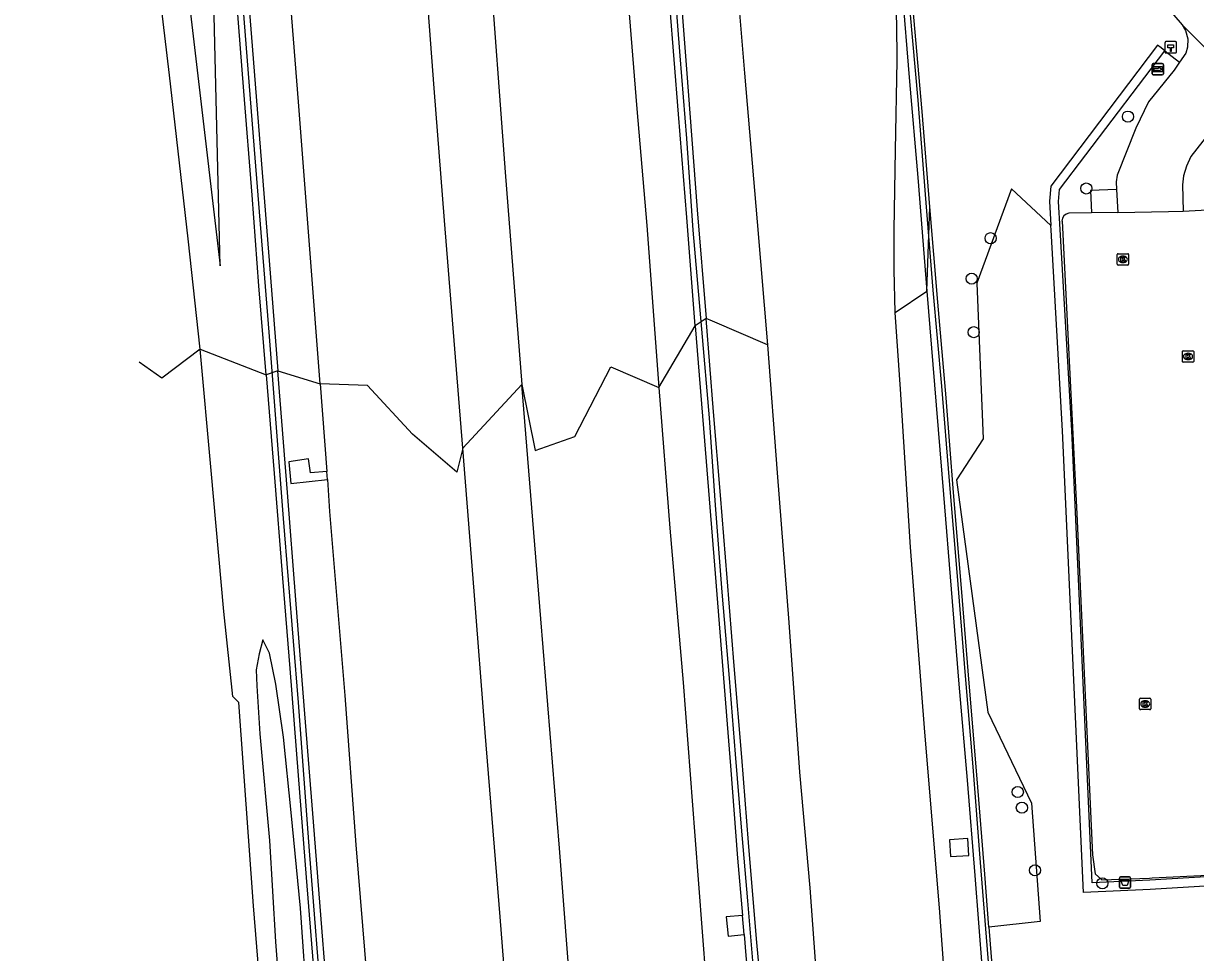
# Model space of a CAD drawing. Extents: x 157692 to 159670, y 381454 to 383289.
# Drawn here: x 157819.9 to 157922.9, y 381516 to 381597.7 of the extents above; entities that cross this region are included whole.
import ezdxf

# ---------------------------------------------------------------- set-up
doc = ezdxf.new("R2010")
doc.units = 0
for name, color, linetype in [('IMGEO_Afvalbak', 7, 'Continuous'), ('IMGEO_Berm_groen', 7, 'Continuous'), ('IMGEO_Boom', 7, 'Continuous'), ('IMGEO_Geluidsscherm', 7, 'Continuous'), ('IMGEO_Groenvoorziening', 7, 'Continuous'), ('IMGEO_Haag', 7, 'Continuous'), ('IMGEO_Hectometerpaal', 7, 'Continuous'), ('IMGEO_Kolk', 7, 'Continuous'), ('IMGEO_Muur', 7, 'Continuous'), ('IMGEO_Parkeervlak_open', 7, 'Continuous'), ('IMGEO_Rijbaan_autosnelweg', 7, 'Continuous'), ('IMGEO_Rijbaan_autoweg', 7, 'Continuous'), ('IMGEO_Rijbaan_lokaal_gesloten', 7, 'Continuous'), ('IMGEO_Rijbaan_lokaal_open', 7, 'Continuous'), ('IMGEO_Voetpad_open', 7, 'Continuous'), ('IMGEO_Wegwijzer', 7, 'Continuous')]:
    doc.layers.add(name, color=color, linetype=linetype)

msp = doc.modelspace()

# ---------------------------------------------------------------- linework, layer by layer
at = {"layer": 'IMGEO_Afvalbak'}
for p, q in [((157916.19, 381521.76), (157916.19, 381522.56)), ((157916.19, 381522.56), (157916.19, 381521.76)), ((157916.29, 381522.66), (157917.08, 381522.66)), ((157917.08, 381522.66), (157916.29, 381522.66)), ((157917.18, 381522.56), (157917.18, 381521.76)), ((157917.18, 381521.76), (157917.18, 381522.56)), ((157917.08, 381521.66), (157916.29, 381521.66)), ((157916.29, 381521.66), (157917.08, 381521.66))]:
    msp.add_line(p, q, dxfattribs=at)
msp.add_lwpolyline([(157916.33, 381522.37), (157917.03, 381522.37), (157916.88, 381521.9), (157916.48, 381521.9), (157916.33, 381522.37)], dxfattribs=at)
for centre, start, end in [((157916.29, 381522.56), 90, 180), ((157916.29, 381522.56), 90, 180), ((157916.29, 381521.76), 180, 270), ((157916.29, 381521.76), 180, 270), ((157917.08, 381522.56), 0, 90), ((157917.08, 381522.56), 360, 90), ((157917.08, 381521.76), 270, 0), ((157917.08, 381521.76), 270, 0)]:
    msp.add_arc(centre, 0.1, start, end, dxfattribs=at)
at = {"layer": 'IMGEO_Berm_groen'}
for points in [[(157819.85, 381714.67), (157821.08, 381703.21), (157823.54, 381680.91), (157826.2, 381661.12), (157829.43, 381636.71), (157833.05, 381611.29), (157837.16, 381576.37), (157836.52, 381602.02), (157833.82, 381638.02), (157830.54, 381674.92), (157827.7, 381711.64), (157824.79, 381746.67), (157822.28, 381780.13), (157821.15, 381794.62), (157820.74, 381794.6)], [(157896.49, 381572.26), (157899.26, 381574.15)], [(157885.26, 381569.42), (157880.42, 381571.5), (157879.86, 381571.74)], [(157875.72, 381565.68), (157878.91, 381571.1)], [(157835.38, 381569.03), (157841.2, 381566.78)], [(157842.22, 381567.13), (157845.95, 381565.98)], [(157863.67, 381565.93), (157858.49, 381560.35)], [(157846.51, 381558.3), (157845.08, 381558.16), (157844.92, 381559.4), (157843.18, 381559.14), (157843.37, 381557.23), (157846.57, 381557.59)], [(157844.82, 381511.05), (157844.22, 381519.9), (157843.38, 381528.31), (157842.7, 381534.95), (157842.03, 381539.61), (157841.48, 381542.33), (157840.89, 381543.48), (157840.57, 381542.26), (157840.32, 381540.86), (157840.36, 381539.44), (157840.64, 381535.24), (157841.47, 381525.87), (157842, 381516.94), (157842.6, 381509.38)], [(157902.97, 381524.53), (157902.88, 381526.02), (157901.26, 381525.93), (157901.34, 381524.44), (157902.97, 381524.53)], [(157883.05, 381519.28), (157881.63, 381519.14), (157881.8, 381517.45), (157883.2, 381517.6)]]:
    msp.add_lwpolyline(points, dxfattribs=at)
at = {"layer": 'IMGEO_Boom'}
for centre in [(157916.94, 381589.48), (157913.28, 381583.16), (157904.87, 381578.79), (157903.21, 381575.24), (157903.39, 381570.53), (157907.26, 381530.12), (157907.62, 381528.74), (157908.77, 381523.24), (157914.7, 381522.09)]:
    msp.add_circle(centre, 0.489, dxfattribs=at)
at = {"layer": 'IMGEO_Geluidsscherm'}
for points in [[(157894.14, 381641.12), (157894.66, 381634.84), (157895.39, 381626.52), (157896.1, 381618.18), (157896.85, 381609.78), (157897.55, 381601.38), (157898.47, 381590.92), (157899.13, 381582.62)], [(157879.49, 381570.79), (157878.73, 381579.5), (157878.17, 381587.56), (157877.58, 381594.82), (157876.92, 381603.52), (157876.23, 381611.85), (157875.52, 381620.66), (157874.7, 381630.79), (157874.05, 381638.71)], [(157841.44, 381570.54), (157840.16, 381586.58), (157838.99, 381601.46), (157837.66, 381618.14), (157836.26, 381635.44)], [(157899.13, 381582.62), (157899.8, 381574.22), (157900.55, 381565.8), (157901.22, 381557.48), (157901.93, 381549.1), (157902.61, 381540.68), (157903.3, 381532.34), (157903.96, 381523.91), (157904.63, 381515.56), (157905.16, 381509.28), (157905.66, 381502.98)], [(157848.39, 381473.88), (157848.31, 381474.3), (157847.92, 381483.74), (157847.33, 381495.29), (157846.21, 381509.71), (157845.01, 381524.96), (157844.04, 381537.98), (157842.7, 381554.16), (157841.44, 381570.54)], [(157886.23, 381493.02), (157886.16, 381494.01), (157885.51, 381500.4), (157884.71, 381508.13), (157884.04, 381514.59), (157883.53, 381520.55), (157882.98, 381527.02), (157882.44, 381533.45), (157881.92, 381540.12), (157881.28, 381547.68), (157880.69, 381555.34), (157880.15, 381563.01), (157879.49, 381570.79)]]:
    msp.add_lwpolyline(points, dxfattribs=at)
at = {"layer": 'IMGEO_Groenvoorziening'}
for points in [[(157920.19, 381595.27), (157921.48, 381594.26)], [(157910.16, 381579.92), (157906.7, 381583.13), (157903.67, 381574.84), (157904.23, 381561.15), (157901.88, 381557.57), (157904.62, 381537.14), (157908.47, 381529.13), (157909.22, 381518.74), (157904.72, 381518.25)]]:
    msp.add_lwpolyline(points, dxfattribs=at)
at = {"layer": 'IMGEO_Haag'}
for points in [[(157920.19, 381595.27), (157919.87, 381595.52), (157919.55, 381595.76), (157910.16, 381583.36), (157910.04, 381582.05), (157910.16, 381579.92)], [(157926.84, 381581.45), (157927.39, 381568.25), (157929.07, 381538.04), (157929.49, 381527.1), (157929.64, 381523.01), (157918.87, 381522.36), (157913.8, 381522.14), (157912, 381561.9), (157910.99, 381579.55), (157910.84, 381582.03), (157910.94, 381583.06), (157920.19, 381595.27)], [(157930.46, 381522.68), (157930.47, 381522.26), (157918.91, 381521.56), (157913.04, 381521.3), (157911.2, 381561.86), (157910.19, 381579.51), (157910.16, 381579.92)]]:
    msp.add_lwpolyline(points, dxfattribs=at)
at = {"layer": 'IMGEO_Hectometerpaal'}
for p, q in [((157920.2, 381595.98), (157920.2, 381595.14)), ((157920.2, 381595.98), (157920.2, 381595.14)), ((157921.12, 381596.07), (157920.28, 381596.07)), ((157921.12, 381596.07), (157920.28, 381596.07)), ((157921.2, 381595.15), (157921.2, 381595.99)), ((157921.2, 381595.15), (157921.2, 381595.99)), ((157920.29, 381595.07), (157921.13, 381595.07)), ((157920.29, 381595.07), (157921.13, 381595.07))]:
    msp.add_line(p, q, dxfattribs=at)
msp.add_lwpolyline([(157920.73, 381595.21), (157920.67, 381595.21), (157920.67, 381595.52), (157920.45, 381595.52), (157920.45, 381595.78), (157920.95, 381595.78), (157920.95, 381595.52), (157920.73, 381595.52), (157920.73, 381595.21)], dxfattribs=at)
for centre, start, end in [((157920.28, 381595.99), 92.4484, 184.2845), ((157920.28, 381595.99), 92.4484, 184.2845), ((157921.13, 381595.99), 2.4484, 94.2845), ((157921.13, 381595.99), 2.4484, 94.2845), ((157920.28, 381595.15), 182.4484, 274.2845), ((157920.28, 381595.15), 182.4484, 274.2845), ((157921.13, 381595.15), 272.4484, 4.2845), ((157921.13, 381595.15), 272.4484, 4.2845)]:
    msp.add_arc(centre, 0.0779, start, end, dxfattribs=at)
at = {"layer": 'IMGEO_Kolk'}
for p, q in [((157916.08, 381577.43), (157916.93, 381577.43)), ((157916, 381576.5), (157916, 381577.35)), ((157916.93, 381576.43), (157916.08, 381576.43)), ((157916.49, 381577.21), (157916.52, 381577.21)), ((157916.51, 381576.65), (157916.49, 381576.65)), ((157917, 381577.35), (157917, 381576.5)), ((157921.73, 381567.97), (157921.73, 381568.83)), ((157921.8, 381568.9), (157922.65, 381568.9)), ((157922.24, 381568.12), (157922.21, 381568.12)), ((157922.22, 381568.68), (157922.24, 381568.68)), ((157922.73, 381568.83), (157922.73, 381567.97)), ((157922.65, 381567.9), (157921.8, 381567.9)), ((157917.96, 381537.43), (157917.96, 381538.28)), ((157918.03, 381538.36), (157918.89, 381538.36)), ((157918.96, 381538.28), (157918.96, 381537.43)), ((157918.89, 381537.36), (157918.03, 381537.36)), ((157918.45, 381538.14), (157918.47, 381538.14)), ((157918.47, 381537.58), (157918.45, 381537.58))]:
    msp.add_line(p, q, dxfattribs=at)
for points in [[(157916.08, 381577.43), (157916.93, 381577.43)], [(157916, 381576.5), (157916, 381577.35)], [(157916.93, 381576.43), (157916.08, 381576.43)], [(157916.32, 381577.13), (157916.45, 381577.13), (157916.45, 381576.98), (157916.58, 381577.13), (157916.74, 381577.13), (157916.59, 381576.98), (157916.75, 381576.73), (157916.59, 381576.73), (157916.51, 381576.89), (157916.45, 381576.83), (157916.45, 381576.73), (157916.32, 381576.73), (157916.32, 381577.13)], [(157917, 381577.35), (157917, 381576.5)], [(157921.73, 381567.97), (157921.73, 381568.83)], [(157921.8, 381568.9), (157922.65, 381568.9)], [(157922.05, 381568.6), (157922.17, 381568.6), (157922.17, 381568.45), (157922.3, 381568.6), (157922.47, 381568.6), (157922.32, 381568.45), (157922.47, 381568.2), (157922.32, 381568.2), (157922.24, 381568.36), (157922.17, 381568.3), (157922.17, 381568.2), (157922.05, 381568.2), (157922.05, 381568.6)], [(157922.73, 381568.83), (157922.73, 381567.97)], [(157922.65, 381567.9), (157921.8, 381567.9)], [(157917.96, 381537.43), (157917.96, 381538.28)], [(157918.03, 381538.36), (157918.89, 381538.36)], [(157918.96, 381538.28), (157918.96, 381537.43)], [(157918.89, 381537.36), (157918.03, 381537.36)], [(157918.28, 381538.06), (157918.4, 381538.06), (157918.4, 381537.91), (157918.53, 381538.06), (157918.7, 381538.06), (157918.55, 381537.91), (157918.7, 381537.66), (157918.55, 381537.66), (157918.47, 381537.82), (157918.4, 381537.75), (157918.4, 381537.66), (157918.28, 381537.66), (157918.28, 381538.06)]]:
    msp.add_lwpolyline(points, dxfattribs=at)
for centre, start, end in [((157916.08, 381577.35), 91.552, 178.448), ((157916.08, 381577.35), 91.552, 178.448), ((157916.93, 381577.35), 1.552, 88.448), ((157916.93, 381577.35), 1.552, 88.448), ((157916.08, 381576.5), 181.552, 268.448), ((157916.08, 381576.5), 181.552, 268.448), ((157916.93, 381576.5), 271.552, 358.448), ((157916.93, 381576.5), 271.552, 358.448), ((157921.8, 381568.82), 91.552, 178.448), ((157921.8, 381568.82), 91.552, 178.448), ((157922.65, 381568.82), 1.552, 88.448), ((157922.65, 381568.82), 1.552, 88.448), ((157921.8, 381567.97), 181.552, 268.448), ((157921.8, 381567.97), 181.552, 268.448), ((157922.65, 381567.97), 271.552, 358.448), ((157922.65, 381567.97), 271.552, 358.448), ((157918.04, 381538.28), 91.552, 178.448), ((157918.04, 381538.28), 91.552, 178.448), ((157918.88, 381538.28), 1.552, 88.448), ((157918.88, 381538.28), 1.552, 88.448), ((157918.04, 381537.43), 181.552, 268.448), ((157918.04, 381537.43), 181.552, 268.448), ((157918.88, 381537.43), 271.552, 358.448), ((157918.88, 381537.43), 271.552, 358.448)]:
    msp.add_arc(centre, 0.0765, start, end, dxfattribs=at)
for centre, major_axis, ratio, start_param, end_param in [((157916.49, 381576.93), (-0.387, 0.002), 0.722429, 4.712389, 7.853982), ((157916.51, 381576.93), (-0.39, 0.002), 0.717154, 1.570796, 4.712389), ((157922.21, 381568.4), (-0.387, 0.002), 0.722429, 4.712389, 7.853982), ((157922.24, 381568.4), (-0.39, 0.002), 0.717154, 1.570796, 4.712389), ((157918.45, 381537.86), (-0.387, 0.002), 0.722429, 4.712389, 7.853982), ((157918.47, 381537.86), (-0.39, 0.002), 0.717154, 1.570796, 4.712389)]:
    msp.add_ellipse(centre, major_axis=major_axis, ratio=ratio, start_param=start_param, end_param=end_param, dxfattribs=at)
at = {"layer": 'IMGEO_Muur'}
for points in [[(157841.2, 381566.78), (157840.55, 381574.62), (157839.96, 381582.56), (157839.24, 381591.72), (157838.46, 381601.49), (157837.75, 381610.4), (157837.05, 381619.22), (157836.25, 381629.45), (157835.61, 381637.79), (157834.92, 381645.84), (157834.24, 381655.16), (157833.33, 381665.88), (157832.48, 381676.85), (157831.64, 381687.45), (157830.85, 381697.6), (157830, 381708.05), (157829.16, 381718.68), (157828.12, 381731.83), (157827.11, 381745.05), (157826.14, 381757.39), (157825.32, 381767.54), (157824.27, 381780.29)], [(157867.96, 381722.3), (157868.99, 381709.28), (157869.88, 381698.16), (157870.87, 381685.86), (157871.83, 381673.37), (157872.84, 381660.62), (157873.71, 381649.4), (157874.5, 381639.59), (157875.59, 381625.55), (157876.48, 381614.2), (157877.28, 381604.7), (157878.13, 381593.66), (157879.09, 381581.29), (157879.86, 381571.74)], [(157878.91, 381571.1), (157878.16, 381580.62), (157877.43, 381589.7), (157876.67, 381599.29), (157875.87, 381609.29), (157874.96, 381620.65), (157874.16, 381630.85), (157873.47, 381639.62), (157872.93, 381646.15), (157872.28, 381654.54), (157871.54, 381663.62), (157870.9, 381671.84), (157870.35, 381678.92), (157869.74, 381686.47), (157869.25, 381692.91), (157868.64, 381700.42), (157867.92, 381709.72), (157867.17, 381719.37)], [(157899.53, 381581.54), (157898.85, 381589.92), (157898.13, 381598.22), (157897.41, 381606.66), (157896.69, 381615.01), (157895.96, 381623.38), (157894.54, 381640.16), (157893.8, 381648.45), (157892.32, 381665.23), (157891.62, 381673.59), (157890.18, 381690.3), (157889.51, 381698.7), (157888.11, 381715.45)], [(157892.31, 381655.85), (157892.74, 381650.96), (157893.71, 381640.07), (157893.99, 381636.2), (157894.79, 381627.1), (157895.49, 381618.79), (157896.25, 381610.06), (157897.07, 381600.85), (157897.75, 381592.57), (157898.47, 381584.12), (157899.26, 381574.15)], [(157835.5, 381652.27), (157836.3, 381642.66), (157836.64, 381638.14), (157837.62, 381625.23), (157838.4, 381615.27), (157839.24, 381604.91), (157839.96, 381595.7), (157840.78, 381585.29), (157841.45, 381576.83), (157842.22, 381567.13)], [(157899.26, 381574.15), (157899.53, 381581.54)], [(157904.72, 381518.25), (157904.35, 381522.91), (157903.68, 381531.28), (157902.99, 381539.68), (157902.32, 381548.04), (157901.61, 381556.43), (157900.95, 381564.77), (157900.24, 381573.17), (157899.53, 381581.54)], [(157899.26, 381574.15), (157899.95, 381565.9), (157900.74, 381556.27), (157901.4, 381547.96), (157902.09, 381539.59), (157902.8, 381531.15), (157903.47, 381522.79), (157904.13, 381514.47), (157904.56, 381509.06), (157905.16, 381501.95), (157906.02, 381502.02)], [(157879.86, 381571.74), (157878.91, 381571.1)], [(157886.53, 381493.1), (157885.86, 381501.39), (157885, 381509.61), (157884.29, 381517.21), (157883.59, 381525.68), (157882.99, 381533.19), (157882.33, 381541.2), (157881.72, 381548.93), (157881.14, 381556.22), (157880.52, 381563.52), (157879.86, 381571.74)], [(157878.91, 381571.1), (157879.71, 381560.99), (157880.6, 381550.06), (157881.28, 381541.6), (157882, 381532.41), (157882.63, 381524.31), (157883.05, 381519.28)], [(157842.22, 381567.13), (157841.2, 381566.78)], [(157848.72, 381474.01), (157848.74, 381477.01), (157848.43, 381484.77), (157848.22, 381489.15), (157847.52, 381499.65), (157846.72, 381510.11), (157846.11, 381517.83), (157845.34, 381527.49), (157844.53, 381537.72), (157843.8, 381547.02), (157843.07, 381556.45), (157842.22, 381567.13)], [(157841.2, 381566.78), (157841.88, 381558.11), (157842.63, 381548.92), (157843.26, 381540.98), (157844, 381531.57), (157844.71, 381522.6), (157845.31, 381514.96), (157845.91, 381506.92), (157846.58, 381498.12), (157847.05, 381491.31), (157847.14, 381490.04), (157847.29, 381487.75), (157847.37, 381485.05), (157847.67, 381477), (157847.94, 381473.93)], [(157883.2, 381517.6), (157883.05, 381519.28)], [(157904.72, 381518.25), (157904.93, 381515.63), (157905.26, 381511.46)], [(157883.2, 381517.6), (157883.35, 381515.76), (157884.39, 381505.43), (157885.32, 381496.18), (157885.87, 381493.02)]]:
    msp.add_lwpolyline(points, dxfattribs=at)
at = {"layer": 'IMGEO_Parkeervlak_open'}
for points in [[(157911.15, 381580.3), (157912.46, 381554.56), (157913.84, 381524.59), (157914.07, 381522.92), (157914.66, 381522.41), (157918.84, 381522.56), (157919.07, 381522.57), (157923.98, 381522.81), (157928.78, 381523.04), (157929.21, 381523.15), (157928.38, 381541.77), (157927.27, 381563.49), (157926.56, 381581.43)], [(157913.73, 381581.02), (157911.74, 381581)]]:
    msp.add_lwpolyline(points, dxfattribs=at)
msp.add_arc((157911.9, 381580.26), 0.759, 102.7011, 177.0317, dxfattribs=at)
at = {"layer": 'IMGEO_Rijbaan_autosnelweg'}
for points in [[(157861.55, 381744.3), (157862.14, 381736.64), (157862.95, 381727.09), (157863.73, 381717.09), (157864.64, 381706.06), (157865.47, 381695.41), (157866.33, 381684.38), (157867.09, 381674.55), (157867.86, 381664.76), (157868.75, 381653.07), (157869.85, 381640.09), (157870.8, 381627.18), (157871.89, 381613.89), (157872.94, 381600.36), (157873.76, 381590.17), (157874.65, 381579.91), (157875.72, 381565.68)], [(157851.41, 381720.99), (157852.52, 381707.77), (157853.55, 381693.73), (157854.56, 381680.72), (157855.79, 381665.6), (157856.98, 381650.68), (157857.89, 381639.11), (157859.43, 381619.5), (157860.75, 381603.96), (157862.21, 381584.59), (157863.67, 381565.93)], [(157858.49, 381560.35), (157856.86, 381580.36), (157855.96, 381591.98), (157854.92, 381605.64), (157853.48, 381623.84), (157852.32, 381638.78), (157851.21, 381652.8), (157850.26, 381664.56), (157849.3, 381676.29), (157848.27, 381689.06), (157847.31, 381701.04), (157846.29, 381714.43)], [(157845.95, 381565.98), (157845.07, 381577.46), (157844.04, 381590.79), (157842.64, 381608.14), (157841.31, 381624.51), (157840.21, 381638.44), (157839.77, 381644.49), (157839.13, 381652.51)], [(157863.67, 381565.93), (157864.84, 381560.14), (157868.33, 381561.37), (157871.49, 381567.49), (157875.72, 381565.68)], [(157858.49, 381560.35), (157857.94, 381558.24), (157854.06, 381561.56), (157850.1, 381565.84), (157845.95, 381565.98)], [(157845.95, 381565.98), (157846.51, 381558.3)], [(157869.5, 381479.93), (157869.51, 381485.36), (157869.41, 381490.35), (157869.26, 381495.22), (157868.36, 381507.18), (157866.97, 381525.19), (157865.34, 381545.35), (157863.67, 381565.93)], [(157875.72, 381565.68), (157876.66, 381553.3), (157877.84, 381539.75), (157878.88, 381526.28), (157879.85, 381513.6), (157880.41, 381506.56), (157881.93, 381504.26), (157882.17, 381503.79), (157882.48, 381500.6), (157882.59, 381499.88), (157884.16, 381495.3), (157884.81, 381493.53), (157884.88, 381492.9)], [(157865.93, 381478.1), (157865.64, 381480.4), (157865.12, 381483.45), (157864.03, 381489.59), (157863.74, 381492.92), (157862.79, 381506.1), (157861.75, 381519.15), (157860.45, 381535.34), (157859.47, 381547.76), (157858.49, 381560.35)], [(157846.57, 381557.59), (157846.51, 381558.3)], [(157846.57, 381557.59), (157846.77, 381554.77), (157848.1, 381538.61), (157849.08, 381525.49), (157850.42, 381509.11), (157851.46, 381496.45), (157852.08, 381488.23), (157852.18, 381486.08), (157852.07, 381485.48), (157851.76, 381484.88), (157850.85, 381483.98), (157850.5, 381483.57), (157850.51, 381483.3), (157850.64, 381482.84), (157851.06, 381482.12), (157851.37, 381481.49), (157850.22, 381475.81), (157849.83, 381473.57)]]:
    msp.add_lwpolyline(points, dxfattribs=at)
at = {"layer": 'IMGEO_Rijbaan_autoweg'}
for points in [[(157873, 381713.59), (157873.68, 381705.52), (157874.61, 381694.82), (157875.49, 381684.24), (157876.45, 381672.93), (157877.31, 381662.74), (157878.26, 381651.7), (157879.15, 381641.25), (157879.46, 381637.29), (157880.42, 381626.03), (157881.42, 381614.91), (157882.45, 381602.82), (157883.24, 381593.3), (157884.34, 381580.23), (157885.26, 381569.42)], [(157835.38, 381569.03), (157834.33, 381578.74), (157832.69, 381593.11), (157831.18, 381605.98), (157829.75, 381618.32), (157828, 381631.65), (157827.17, 381638.22), (157825.78, 381647.8), (157823.99, 381659.66), (157823.23, 381664.97)], [(157896.49, 381572.26), (157896.4, 381576.02), (157896.38, 381579.54), (157896.5, 381586.54), (157896.67, 381594.37), (157896.64, 381597.7), (157896.43, 381601.44), (157896.1, 381606.16), (157895.1, 381617.5), (157894.26, 381626.65), (157892.02, 381645.22), (157890.55, 381655.39)], [(157902.52, 381501.7), (157901.55, 381506.85), (157901.23, 381508.24), (157900.37, 381519.93), (157899.1, 381535.38), (157897.83, 381551.63), (157896.94, 381565.51), (157896.49, 381572.26)], [(157885.26, 381569.42), (157886.12, 381558.18), (157887.13, 381545.01), (157888.07, 381531.87), (157888.97, 381521.69), (157889.45, 381515.26), (157889.62, 381513.01), (157889.91, 381509.76), (157890.24, 381506.11), (157890.55, 381502.53), (157890.59, 381501.31), (157890.37, 381499.49), (157890.15, 381497.86), (157890.2, 381496.5), (157890.61, 381490.72)], [(157835.38, 381569.03), (157832.03, 381566.48), (157830.03, 381567.91)], [(157845.15, 381467.62), (157844.9, 381472.64), (157844.69, 381474.28), (157843.71, 381477.44), (157843.41, 381480.25), (157842.78, 381487.51), (157842, 381497.36), (157841.05, 381508.21), (157840.07, 381520.12), (157838.8, 381537.99), (157838.25, 381538.52), (157837.48, 381545.97), (157836.35, 381558.39), (157835.38, 381569.03)]]:
    msp.add_lwpolyline(points, dxfattribs=at)
at = {"layer": 'IMGEO_Rijbaan_lokaal_gesloten'}
for points in [[(157915.92, 381606.06), (157917.07, 381603.95), (157917.81, 381602.82), (157920.08, 381599.46), (157921.7, 381597.55)], [(157921.7, 381597.55), (157924.08, 381595.18), (157926.67, 381593.03), (157928.95, 381591.48)]]:
    msp.add_lwpolyline(points, dxfattribs=at)
at = {"layer": 'IMGEO_Rijbaan_lokaal_open'}
for points in [[(157921.7, 381597.55), (157922, 381597.04), (157922.2, 381596.3), (157922.19, 381595.59), (157922.03, 381595.06), (157921.48, 381594.26)], [(157921.48, 381594.26), (157921, 381593.57), (157918.76, 381590.78), (157917.63, 381588.47), (157915.99, 381584.33), (157915.92, 381583.74), (157915.95, 381583.08)], [(157928.95, 381591.48), (157928.52, 381591.64), (157927.46, 381591.59), (157926.96, 381591.42), (157926.49, 381591.1), (157922.48, 381585.96), (157922.09, 381585.13), (157921.84, 381584.27), (157921.73, 381583.49), (157921.81, 381581.18)], [(157915.95, 381583.08), (157916.05, 381581.04)], [(157916.05, 381581.04), (157920.52, 381581.15), (157921.81, 381581.18)]]:
    msp.add_lwpolyline(points, dxfattribs=at)
at = {"layer": 'IMGEO_Voetpad_open'}
for points in [[(157915.95, 381583.08), (157913.66, 381582.97), (157913.73, 381581.02)], [(157916.05, 381581.04), (157913.73, 381581.02)], [(157921.81, 381581.18), (157926.56, 381581.43)]]:
    msp.add_lwpolyline(points, dxfattribs=at)
at = {"layer": 'IMGEO_Wegwijzer'}
for p, q in [((157919.07, 381593.24), (157919.07, 381594.04)), ((157919.07, 381594.04), (157919.07, 381593.24)), ((157919.17, 381594.14), (157919.96, 381594.14)), ((157919.96, 381594.14), (157919.17, 381594.14)), ((157920.06, 381594.04), (157920.06, 381593.24)), ((157920.06, 381593.24), (157920.06, 381594.04)), ((157919.96, 381593.14), (157919.17, 381593.14)), ((157919.17, 381593.14), (157919.96, 381593.14))]:
    msp.add_line(p, q, dxfattribs=at)
for points in [[(157919.17, 381593.87), (157919.96, 381593.87), (157919.96, 381593.41), (157919.17, 381593.41), (157919.17, 381593.87)], [(157919.23, 381593.72), (157919.23, 381593.64), (157919.23, 381593.56), (157919.64, 381593.56), (157919.64, 381593.47), (157919.89, 381593.64), (157919.64, 381593.81), (157919.64, 381593.72), (157919.23, 381593.72)]]:
    msp.add_lwpolyline(points, dxfattribs=at)
for centre, start, end in [((157919.17, 381594.04), 90, 180), ((157919.17, 381594.04), 90, 180), ((157919.96, 381594.04), 0, 90), ((157919.96, 381594.04), 360, 90), ((157919.17, 381593.24), 180, 270), ((157919.17, 381593.24), 180, 270), ((157919.96, 381593.24), 270, 0), ((157919.96, 381593.24), 270, 0)]:
    msp.add_arc(centre, 0.1, start, end, dxfattribs=at)

doc.saveas('drawing.dxf')
